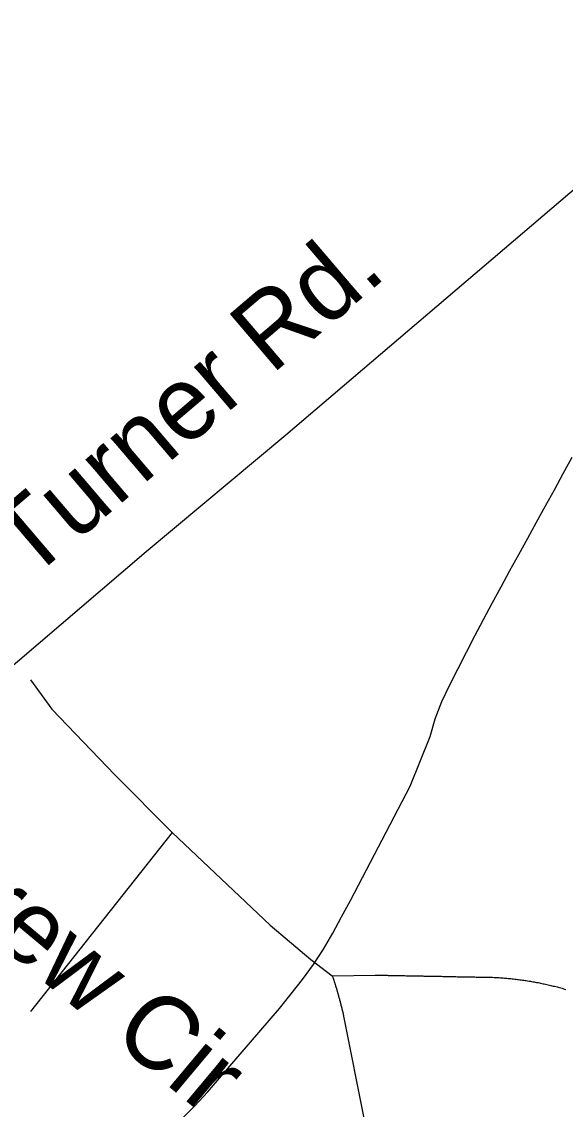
# Model space of a CAD drawing. Extents: x 1268485 to 1426702, y 514839 to 616766.
# Drawn here: x 1382007 to 1382490, y 565037 to 566004 of the extents above; entities that cross this region are included whole.
import ezdxf

# ---------------------------------------------------------------- set-up
doc = ezdxf.new("R2010")
doc.units = 0
for name, color, linetype in [('Old_Level_10', 7, 'Continuous'), ('Old_Level_11', 7, 'Continuous'), ('Old_Level_32', 7, 'Continuous'), ('Old_Level_35', 7, 'Continuous'), ('Old_Level_62', 7, 'Continuous')]:
    doc.layers.add(name, color=color, linetype=linetype)

msp = doc.modelspace()

# ---------------------------------------------------------------- linework, layer by layer
at = {"layer": 'Old_Level_32'}
msp.add_lwpolyline([(1382953.524, 566232.78), (1382782.39, 566091.659), (1382654.651, 565987.93), (1382241.986, 565636.094), (1382117.84, 565532.542), (1381945.903, 565385.805), (1381834.857, 565253.027), (1381764.438, 565155.476), (1381515.265, 564938.697), (1381352.759, 564808.629), (1381203.796, 564705.658), (1381006.083, 564515.976), (1380992.119, 564421.46), (1380956.263, 564330.138), (1380917.56, 564196.853), (1380780.676, 563967.497), (1380706.293, 563850.937), (1380647.267, 563747.501), (1380589.599, 563663.564), (1380547.659, 563537.659), (1380537.174, 563435.623), (1380579.114, 563039.547), (1380539.795, 562890.034), (1380491.765, 562776.936)], dxfattribs=at)
at = {"layer": 'Old_Level_35'}
for p, q in [((1382140.855, 565282.919), (1382015.158, 565123.952)), ((1382283.264, 565155.633), (1382321.403, 565156.3)), ((1382293.209, 565119.8), (1382311.766, 565026.194))]:
    msp.add_line(p, q, dxfattribs=at)
for points in [[(1382015.158, 565418.817), (1382034.125, 565392.52), (1382089.9, 565334.336), (1382140.855, 565282.919)], [(1382140.855, 565282.919), (1382228.002, 565200.796), (1382264.296, 565169.986), (1382283.264, 565155.633)], [(1382283.264, 565155.633), (1382283.366, 565155.325), (1382283.469, 565154.915), (1382283.674, 565154.557), (1382283.776, 565154.197), (1382283.879, 565153.89), (1382283.981, 565153.48), (1382284.084, 565153.121), (1382284.289, 565152.814), (1382284.391, 565152.455), (1382284.494, 565152.044), (1382284.596, 565151.686), (1382284.596, 565151.378), (1382284.802, 565151.019), (1382284.904, 565150.609), (1382285.007, 565150.301), (1382285.109, 565149.943), (1382285.212, 565149.584), (1382285.417, 565149.174), (1382285.519, 565148.866), (1382285.622, 565148.508), (1382285.724, 565148.148), (1382285.827, 565147.79), (1382286.032, 565147.431), (1382286.032, 565147.072), (1382286.134, 565146.713), (1382286.237, 565146.355), (1382286.339, 565145.995), (1382286.544, 565145.637), (1382286.647, 565145.227), (1382286.75, 565144.919), (1382286.852, 565144.56), (1382286.852, 565144.202), (1382286.955, 565143.791), (1382287.16, 565143.484), (1382287.262, 565143.125), (1382287.365, 565142.766), (1382287.467, 565142.356), (1382287.672, 565141.997), (1382287.672, 565141.689), (1382287.775, 565141.331), (1382287.877, 565140.921), (1382287.98, 565140.561), (1382288.082, 565140.254), (1382288.287, 565139.895), (1382288.287, 565139.485), (1382288.39, 565139.126), (1382288.492, 565138.768), (1382288.595, 565138.46), (1382288.8, 565138.05), (1382288.903, 565137.691), (1382288.903, 565137.332), (1382289.005, 565137.025), (1382289.108, 565136.615), (1382289.21, 565136.255), (1382289.415, 565135.897), (1382289.415, 565135.487), (1382289.518, 565135.179), (1382289.62, 565134.82), (1382289.723, 565134.462), (1382289.723, 565134.051), (1382289.825, 565133.692), (1382290.03, 565133.385), (1382290.133, 565133.026), (1382290.235, 565132.616), (1382290.235, 565132.257), (1382290.338, 565131.898), (1382290.543, 565131.488), (1382290.646, 565131.181), (1382290.646, 565130.822), (1382290.748, 565130.463), (1382290.851, 565130.053), (1382290.953, 565129.694), (1382290.953, 565129.386), (1382291.158, 565128.976), (1382291.261, 565128.618), (1382291.363, 565128.258), (1382291.363, 565127.9), (1382291.466, 565127.49), (1382291.671, 565127.182), (1382291.671, 565126.823), (1382291.773, 565126.413), (1382291.876, 565126.054), (1382291.978, 565125.695), (1382291.978, 565125.337), (1382292.081, 565124.927), (1382292.286, 565124.619), (1382292.286, 565124.26), (1382292.388, 565123.901), (1382292.491, 565123.491), (1382292.491, 565123.132), (1382292.594, 565122.774), (1382292.799, 565122.364), (1382292.799, 565122.056), (1382292.901, 565121.697), (1382293.004, 565121.338), (1382293.004, 565120.928), (1382293.106, 565120.569), (1382293.209, 565120.21), (1382293.209, 565119.8)], [(1382321.403, 565156.3), (1382322.531, 565156.3), (1382323.454, 565156.248), (1382324.479, 565156.248), (1382325.607, 565156.248), (1382326.632, 565156.197), (1382327.76, 565156.197), (1382328.785, 565156.197), (1382329.913, 565156.145), (1382330.836, 565156.145), (1382331.964, 565156.145), (1382332.989, 565156.043), (1382334.014, 565156.043), (1382335.142, 565156.043), (1382336.167, 565155.992), (1382337.295, 565155.992), (1382338.218, 565155.992), (1382339.345, 565155.94), (1382340.371, 565155.94), (1382341.396, 565155.94), (1382342.524, 565155.89), (1382343.549, 565155.89), (1382344.677, 565155.89), (1382345.599, 565155.838), (1382346.727, 565155.838), (1382347.753, 565155.838), (1382348.778, 565155.735), (1382349.906, 565155.735), (1382350.828, 565155.735), (1382351.956, 565155.684), (1382352.981, 565155.684), (1382354.109, 565155.684), (1382355.134, 565155.633), (1382356.262, 565155.633), (1382357.287, 565155.633), (1382358.21, 565155.582), (1382359.338, 565155.582), (1382360.363, 565155.582), (1382361.491, 565155.479), (1382362.516, 565155.479), (1382363.644, 565155.479), (1382364.669, 565155.428), (1382365.592, 565155.428), (1382366.72, 565155.428), (1382367.745, 565155.377), (1382368.873, 565155.377), (1382369.898, 565155.377), (1382371.026, 565155.325), (1382372.051, 565155.325), (1382372.974, 565155.325), (1382374.102, 565155.274), (1382375.127, 565155.274), (1382376.255, 565155.274), (1382377.28, 565155.274), (1382378.408, 565155.172), (1382379.331, 565155.172), (1382380.458, 565155.172), (1382381.484, 565155.12), (1382382.509, 565155.12), (1382383.637, 565155.12), (1382384.662, 565155.069), (1382385.79, 565155.069), (1382386.712, 565155.069), (1382387.84, 565155.018), (1382388.865, 565155.018), (1382389.891, 565155.018), (1382391.019, 565154.915), (1382392.044, 565154.915), (1382393.172, 565154.915), (1382394.094, 565154.864), (1382395.222, 565154.864), (1382396.247, 565154.864), (1382397.375, 565154.813), (1382398.4, 565154.813), (1382399.426, 565154.813), (1382400.451, 565154.762), (1382401.476, 565154.762), (1382402.604, 565154.762), (1382403.629, 565154.71), (1382404.757, 565154.71), (1382405.782, 565154.71), (1382406.705, 565154.71), (1382407.833, 565154.608), (1382408.858, 565154.608), (1382409.986, 565154.608), (1382411.011, 565154.557), (1382412.139, 565154.557), (1382413.164, 565154.557), (1382414.087, 565154.505), (1382415.215, 565154.505), (1382416.24, 565154.505), (1382417.368, 565154.454), (1382418.393, 565154.454), (1382419.521, 565154.454), (1382420.546, 565154.352), (1382421.674, 565154.352), (1382422.597, 565154.352), (1382423.622, 565154.3), (1382424.75, 565154.3), (1382425.775, 565154.3)], [(1382425.775, 565154.3), (1382427.005, 565154.249), (1382428.133, 565154.197), (1382429.261, 565154.147), (1382430.389, 565154.044), (1382431.619, 565153.992), (1382432.747, 565153.942), (1382433.874, 565153.839), (1382435.002, 565153.736), (1382436.233, 565153.634), (1382437.36, 565153.582), (1382438.488, 565153.429), (1382439.616, 565153.377), (1382440.846, 565153.275), (1382441.974, 565153.121), (1382443.102, 565153.019), (1382444.23, 565152.865), (1382445.357, 565152.762), (1382446.588, 565152.609), (1382447.715, 565152.455), (1382448.843, 565152.301), (1382449.971, 565152.199), (1382451.201, 565151.994), (1382452.329, 565151.891), (1382453.457, 565151.686), (1382454.585, 565151.481), (1382455.712, 565151.327), (1382456.84, 565151.173), (1382458.173, 565151.019), (1382459.301, 565150.814), (1382460.326, 565150.609), (1382461.454, 565150.353), (1382462.582, 565150.199), (1382463.709, 565149.994), (1382464.837, 565149.738), (1382466.17, 565149.584), (1382467.298, 565149.328), (1382468.426, 565149.123), (1382469.451, 565148.866), (1382470.579, 565148.61), (1382471.707, 565148.353), (1382472.834, 565148.148), (1382473.962, 565147.893), (1382475.09, 565147.636), (1382476.218, 565147.38), (1382477.345, 565147.123), (1382478.473, 565146.867), (1382479.601, 565146.56), (1382480.729, 565146.303), (1382481.857, 565145.995), (1382482.984, 565145.688), (1382484.112, 565145.432), (1382485.24, 565145.124), (1382486.368, 565144.817), (1382487.496, 565144.509), (1382488.623, 565144.202), (1382489.751, 565143.894), (1382490.879, 565143.586)]]:
    msp.add_lwpolyline(points, dxfattribs=at)
at = {"layer": 'Old_Level_62'}
msp.add_lwpolyline([(1382149.57, 565028.501), (1382161.155, 565040.138), (1382172.228, 565052.236), (1382182.993, 565064.59), (1382236.307, 565126.72), (1382246.662, 565139.485), (1382256.914, 565152.404), (1382266.654, 565165.63), (1382275.472, 565179.419), (1382283.674, 565193.619), (1382291.568, 565208.024), (1382299.36, 565222.48), (1382352.571, 565324.288), (1382370.103, 565368.272), (1382374.614, 565384.215), (1382380.561, 565399.44), (1382387.84, 565414.153), (1382395.12, 565428.814), (1382402.604, 565443.373), (1382410.088, 565457.931), (1382417.778, 565472.438), (1382425.467, 565486.894), (1382433.259, 565501.351), (1382441.154, 565515.807), (1382448.946, 565530.212), (1382456.943, 565544.617), (1382464.837, 565558.97), (1382472.732, 565573.376), (1382480.626, 565587.78), (1382488.521, 565602.185), (1382496.313, 565616.642)], dxfattribs=at)

# ---------------------------------------------------------------- texts
at = {"layer": 'Old_Level_10'}
msp.add_text('Andrew Cir', height=65.6167, rotation=320.094492, dxfattribs=at).set_placement((1381838.484, 565307.57))
at = {"layer": 'Old_Level_11'}
msp.add_text('Turner Rd.', height=65.6167, rotation=40.450789, dxfattribs=at).set_placement((1382014.003, 565505.916))

doc.saveas('drawing.dxf')
